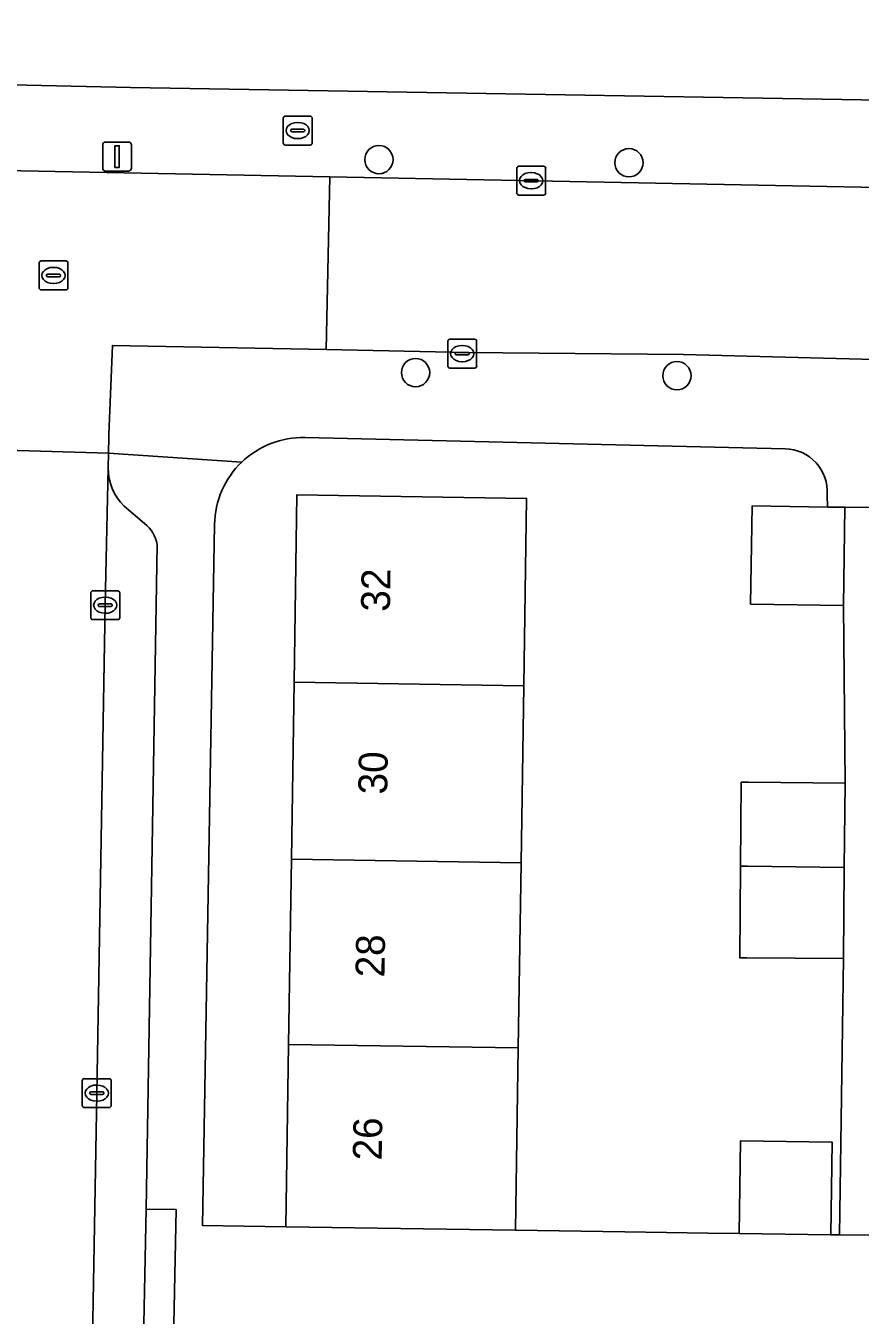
# Model space of a CAD drawing. Extents: x 160023 to 161302, y 384750 to 385707.
# Drawn here: x 160677 to 160705.86, y 385100.65 to 385145.26 of the extents above; entities that cross this region are included whole.
import ezdxf

# ---------------------------------------------------------------- set-up
doc = ezdxf.new("R2010")
doc.units = 0
for name, color, linetype in [('IMGEO_Boom', 7, 'Continuous'), ('IMGEO_Brandkraan', 7, 'Continuous'), ('IMGEO_Erf', 7, 'Continuous'), ('IMGEO_Kolk', 7, 'Continuous'), ('IMGEO_Lichtmast', 7, 'Continuous'), ('IMGEO_Pand', 7, 'Continuous'), ('IMGEO_Pand_nummerreeks', 7, 'Continuous'), ('IMGEO_Parkeervlak_open', 7, 'Continuous'), ('IMGEO_Rijbaan_lokaal_open', 7, 'Continuous'), ('IMGEO_Rioolput', 7, 'Continuous'), ('IMGEO_Voetpad_open', 7, 'Continuous')]:
    doc.layers.add(name, color=color, linetype=linetype)

msp = doc.modelspace()

# ---------------------------------------------------------------- linework, layer by layer
at = {"layer": 'IMGEO_Boom'}
for centre in [(160689.213, 385140.631), (160697.86, 385140.524), (160690.479, 385133.262), (160699.52, 385133.156)]:
    msp.add_circle(centre, 0.489, dxfattribs=at)
at = {"layer": 'IMGEO_Brandkraan'}
for p, q in [((160685.903, 385141.21), (160685.903, 385142.062)), ((160685.978, 385142.136), (160686.83, 385142.136)), ((160686.391, 385141.916), (160686.416, 385141.916)), ((160686.904, 385142.062), (160686.904, 385141.21)), ((160686.162, 385141.63), (160686.162, 385141.642)), ((160686.6, 385141.593), (160686.202, 385141.593)), ((160686.205, 385141.679), (160686.603, 385141.679)), ((160686.414, 385141.356), (160686.389, 385141.356)), ((160686.646, 385141.642), (160686.646, 385141.63)), ((160686.83, 385141.136), (160685.978, 385141.136))]:
    msp.add_line(p, q, dxfattribs=at)
for points in [[(160685.903, 385141.21), (160685.903, 385142.062)], [(160685.978, 385142.136), (160686.83, 385142.136)], [(160686.904, 385142.062), (160686.904, 385141.21)], [(160686.83, 385141.136), (160685.978, 385141.136)]]:
    msp.add_lwpolyline(points, dxfattribs=at)
for centre, radius, start, end in [((160685.98, 385142.06), 0.0765, 91.552, 178.448), ((160685.98, 385142.06), 0.0765, 91.552, 178.448), ((160686.828, 385142.06), 0.0765, 1.552, 88.448), ((160686.828, 385142.06), 0.0765, 1.552, 88.448), ((160686.202, 385141.639), 0.0403, 85.8775, 175.7526), ((160686.199, 385141.629), 0.0366, 178.938, 274.7102), ((160686.603, 385141.636), 0.043, 264.8664, 352.4533), ((160686.607, 385141.641), 0.0386, 1.7309, 96.639), ((160685.98, 385141.212), 0.0765, 181.552, 268.448), ((160685.98, 385141.212), 0.0765, 181.552, 268.448), ((160686.828, 385141.212), 0.0765, 271.552, 358.448), ((160686.828, 385141.212), 0.0765, 271.552, 358.448)]:
    msp.add_arc(centre, radius, start, end, dxfattribs=at)
for centre, major_axis, ratio, start_param, end_param in [((160686.39, 385141.636), (-0.387, 0.002), 0.722429, 4.712389, 7.853982), ((160686.415, 385141.636), (-0.39, 0.002), 0.717154, 1.570796, 4.712389)]:
    msp.add_ellipse(centre, major_axis=major_axis, ratio=ratio, start_param=start_param, end_param=end_param, dxfattribs=at)
at = {"layer": 'IMGEO_Erf'}
for points in [[(160668.816, 385143.392), (160680.618, 385143.126), (160718.889, 385142.48), (160718.898, 385154.595)], [(160703.265, 385130.628), (160686.656, 385131.016)], [(160683.527, 385128.01), (160683.116, 385103.752), (160685.994, 385103.713), (160686.088, 385110.024), (160686.184, 385116.425), (160686.276, 385122.548), (160686.373, 385129.03), (160694.319, 385128.911), (160694.222, 385122.429), (160694.13, 385116.306), (160694.034, 385109.905), (160693.94, 385103.594), (160697.715, 385103.538), (160700.595, 385103.495), (160701.674, 385103.478), (160701.722, 385106.689), (160704.885, 385106.642), (160704.837, 385103.431), (160705.14, 385103.43), (160705.282, 385112.99), (160701.938, 385113.019), (160701.692, 385113.021), (160701.719, 385116.193), (160701.744, 385119.09), (160701.99, 385119.088)], [(160701.99, 385119.088), (160705.334, 385119.059), (160705.279, 385125.203), (160702.066, 385125.252), (160702.117, 385128.65), (160704.723, 385128.611), (160704.718, 385129.042)]]:
    msp.add_lwpolyline(points, dxfattribs=at)
for centre, radius, start, end in [((160686.584, 385127.961), 3.056, 88.645, 133.8711), ((160703.23, 385129.137), 1.491, 356.3361, 88.6521), ((160686.58, 385127.961), 3.053, 133.8138, 179.0782)]:
    msp.add_arc(centre, radius, start, end, dxfattribs=at)
at = {"layer": 'IMGEO_Kolk'}
for p, q in [((160694.053, 385140.402), (160694.905, 385140.402)), ((160693.978, 385139.476), (160693.978, 385140.328)), ((160694.28, 385139.945), (160694.678, 385139.945)), ((160694.466, 385140.182), (160694.491, 385140.182)), ((160694.979, 385140.328), (160694.979, 385139.476)), ((160694.237, 385139.896), (160694.237, 385139.908)), ((160694.675, 385139.859), (160694.277, 385139.859)), ((160694.489, 385139.622), (160694.464, 385139.622)), ((160694.721, 385139.908), (160694.721, 385139.896)), ((160694.905, 385139.402), (160694.053, 385139.402)), ((160691.592, 385133.493), (160691.592, 385134.345)), ((160691.667, 385134.419), (160692.519, 385134.419)), ((160692.08, 385134.199), (160692.105, 385134.199)), ((160692.593, 385134.345), (160692.593, 385133.493)), ((160691.851, 385133.913), (160691.851, 385133.925)), ((160692.289, 385133.876), (160691.891, 385133.876)), ((160691.894, 385133.962), (160692.292, 385133.962)), ((160692.335, 385133.925), (160692.335, 385133.913)), ((160692.519, 385133.419), (160691.667, 385133.419)), ((160692.103, 385133.639), (160692.078, 385133.639)), ((160679.321, 385125.716), (160680.173, 385125.716)), ((160679.246, 385124.79), (160679.246, 385125.642)), ((160679.505, 385125.21), (160679.505, 385125.222)), ((160679.548, 385125.259), (160679.946, 385125.259)), ((160679.734, 385125.496), (160679.759, 385125.496)), ((160679.989, 385125.222), (160679.989, 385125.21)), ((160680.247, 385125.642), (160680.247, 385124.79)), ((160679.943, 385125.173), (160679.545, 385125.173)), ((160679.757, 385124.936), (160679.732, 385124.936)), ((160680.173, 385124.716), (160679.321, 385124.716)), ((160678.954, 385107.91), (160678.954, 385108.762)), ((160679.029, 385108.836), (160679.881, 385108.836)), ((160679.955, 385108.762), (160679.955, 385107.91)), ((160679.213, 385108.33), (160679.213, 385108.342)), ((160679.651, 385108.293), (160679.253, 385108.293)), ((160679.256, 385108.379), (160679.654, 385108.379)), ((160679.442, 385108.616), (160679.467, 385108.616)), ((160679.697, 385108.342), (160679.697, 385108.33)), ((160679.881, 385107.836), (160679.029, 385107.836)), ((160679.465, 385108.056), (160679.44, 385108.056))]:
    msp.add_line(p, q, dxfattribs=at)
for points in [[(160694.053, 385140.402), (160694.905, 385140.402)], [(160693.978, 385139.476), (160693.978, 385140.328)], [(160694.979, 385140.328), (160694.979, 385139.476)], [(160694.905, 385139.402), (160694.053, 385139.402)], [(160691.592, 385133.493), (160691.592, 385134.345)], [(160691.667, 385134.419), (160692.519, 385134.419)], [(160692.593, 385134.345), (160692.593, 385133.493)], [(160692.519, 385133.419), (160691.667, 385133.419)], [(160679.321, 385125.716), (160680.173, 385125.716)], [(160679.246, 385124.79), (160679.246, 385125.642)], [(160680.247, 385125.642), (160680.247, 385124.79)], [(160680.173, 385124.716), (160679.321, 385124.716)], [(160678.954, 385107.91), (160678.954, 385108.762)], [(160679.029, 385108.836), (160679.881, 385108.836)], [(160679.955, 385108.762), (160679.955, 385107.91)], [(160679.881, 385107.836), (160679.029, 385107.836)]]:
    msp.add_lwpolyline(points, dxfattribs=at)
for centre, radius, start, end in [((160694.055, 385140.326), 0.0765, 91.552, 178.448), ((160694.055, 385140.326), 0.0765, 91.552, 178.448), ((160694.903, 385140.326), 0.0765, 1.552, 88.448), ((160694.903, 385140.326), 0.0765, 1.552, 88.448), ((160694.277, 385139.905), 0.0403, 85.8775, 175.7526), ((160694.682, 385139.907), 0.0386, 1.7309, 96.639), ((160694.274, 385139.895), 0.0366, 178.938, 274.7102), ((160694.678, 385139.902), 0.043, 264.8664, 352.4533), ((160694.055, 385139.478), 0.0765, 181.552, 268.448), ((160694.055, 385139.478), 0.0765, 181.552, 268.448), ((160694.903, 385139.478), 0.0765, 271.552, 358.448), ((160694.903, 385139.478), 0.0765, 271.552, 358.448), ((160691.669, 385134.343), 0.0765, 91.552, 178.448), ((160691.669, 385134.343), 0.0765, 91.552, 178.448), ((160692.517, 385134.343), 0.0765, 1.552, 88.448), ((160692.517, 385134.343), 0.0765, 1.552, 88.448), ((160691.891, 385133.922), 0.0403, 85.8775, 175.7526), ((160691.888, 385133.912), 0.0366, 178.938, 274.7102), ((160692.292, 385133.919), 0.043, 264.8664, 352.4533), ((160692.296, 385133.924), 0.0386, 1.7309, 96.639), ((160691.669, 385133.495), 0.0765, 181.552, 268.448), ((160691.669, 385133.495), 0.0765, 181.552, 268.448), ((160692.517, 385133.495), 0.0765, 271.552, 358.448), ((160692.517, 385133.495), 0.0765, 271.552, 358.448), ((160679.323, 385125.64), 0.0765, 91.552, 178.448), ((160679.323, 385125.64), 0.0765, 91.552, 178.448), ((160680.171, 385125.64), 0.0765, 1.552, 88.448), ((160680.171, 385125.64), 0.0765, 1.552, 88.448), ((160679.545, 385125.219), 0.0403, 85.8775, 175.7526), ((160679.95, 385125.221), 0.0386, 1.7309, 96.639), ((160679.323, 385124.792), 0.0765, 181.552, 268.448), ((160679.323, 385124.792), 0.0765, 181.552, 268.448), ((160679.542, 385125.209), 0.0366, 178.938, 274.7102), ((160679.946, 385125.216), 0.043, 264.8664, 352.4533), ((160680.171, 385124.792), 0.0765, 271.552, 358.448), ((160680.171, 385124.792), 0.0765, 271.552, 358.448), ((160679.031, 385108.76), 0.0765, 91.552, 178.448), ((160679.031, 385108.76), 0.0765, 91.552, 178.448), ((160679.879, 385108.76), 0.0765, 1.552, 88.448), ((160679.879, 385108.76), 0.0765, 1.552, 88.448), ((160679.253, 385108.339), 0.0403, 85.8775, 175.7526), ((160679.25, 385108.329), 0.0366, 178.938, 274.7102), ((160679.654, 385108.336), 0.043, 264.8664, 352.4533), ((160679.658, 385108.341), 0.0386, 1.7309, 96.639), ((160679.031, 385107.912), 0.0765, 181.552, 268.448), ((160679.031, 385107.912), 0.0765, 181.552, 268.448), ((160679.879, 385107.912), 0.0765, 271.552, 358.448), ((160679.879, 385107.912), 0.0765, 271.552, 358.448)]:
    msp.add_arc(centre, radius, start, end, dxfattribs=at)
for centre, major_axis, ratio, start_param, end_param in [((160694.465, 385139.902), (-0.387, 0.002), 0.722429, 4.712389, 7.853982), ((160694.49, 385139.902), (-0.39, 0.002), 0.717154, 1.570796, 4.712389), ((160692.079, 385133.919), (-0.387, 0.002), 0.722429, 4.712389, 7.853982), ((160692.104, 385133.919), (-0.39, 0.002), 0.717154, 1.570796, 4.712389), ((160679.733, 385125.216), (-0.387, 0.002), 0.722429, 4.712389, 7.853982), ((160679.758, 385125.216), (-0.39, 0.002), 0.717154, 1.570796, 4.712389), ((160679.441, 385108.336), (-0.387, 0.002), 0.722429, 4.712389, 7.853982), ((160679.466, 385108.336), (-0.39, 0.002), 0.717154, 1.570796, 4.712389)]:
    msp.add_ellipse(centre, major_axis=major_axis, ratio=ratio, start_param=start_param, end_param=end_param, dxfattribs=at)
at = {"layer": 'IMGEO_Lichtmast'}
for p, q in [((160679.661, 385140.337), (160679.661, 385141.137)), ((160679.661, 385141.137), (160679.661, 385140.337)), ((160679.761, 385141.237), (160680.551, 385141.237)), ((160680.551, 385141.237), (160679.761, 385141.237)), ((160680.651, 385141.137), (160680.651, 385140.337)), ((160680.651, 385140.337), (160680.651, 385141.137)), ((160680.551, 385140.237), (160679.761, 385140.237)), ((160679.761, 385140.237), (160680.551, 385140.237))]:
    msp.add_line(p, q, dxfattribs=at)
msp.add_lwpolyline([(160680.081, 385141.112), (160680.231, 385141.112), (160680.231, 385140.362), (160680.081, 385140.362), (160680.081, 385141.112)], dxfattribs=at)
for centre, start, end in [((160679.761, 385141.137), 90, 180), ((160679.761, 385141.137), 90, 180), ((160680.551, 385141.137), 0, 90), ((160680.551, 385141.137), 360, 90), ((160679.761, 385140.337), 180, 270), ((160679.761, 385140.337), 180, 270), ((160680.551, 385140.337), 270, 0), ((160680.551, 385140.337), 270, 0)]:
    msp.add_arc(centre, 0.1, start, end, dxfattribs=at)
at = {"layer": 'IMGEO_Pand'}
for points in [[(160694.222, 385122.429), (160694.319, 385128.911), (160686.373, 385129.03), (160686.276, 385122.548)], [(160704.723, 385128.611), (160702.117, 385128.65), (160702.066, 385125.252), (160705.279, 385125.203), (160705.33, 385128.602)], [(160686.276, 385122.548), (160686.184, 385116.425), (160694.13, 385116.306), (160694.222, 385122.429)], [(160705.334, 385119.059), (160701.99, 385119.088), (160701.744, 385119.09), (160701.719, 385116.193), (160701.965, 385116.189), (160705.309, 385116.139)], [(160694.034, 385109.905), (160694.13, 385116.306), (160686.184, 385116.425), (160686.088, 385110.024)], [(160705.309, 385116.139), (160701.965, 385116.189), (160701.719, 385116.193), (160701.692, 385113.021), (160701.938, 385113.019), (160705.282, 385112.99)], [(160693.94, 385103.594), (160694.034, 385109.905), (160686.088, 385110.024), (160685.994, 385103.713)], [(160704.837, 385103.431), (160704.885, 385106.642), (160701.722, 385106.689), (160701.674, 385103.478)]]:
    msp.add_lwpolyline(points, close=True, dxfattribs=at)
at = {"layer": 'IMGEO_Parkeervlak_open'}
for points in [[(160679.847, 385129.968), (160679.745, 385125.241), (160679.452, 385108.309), (160678.814, 385071.719), (160680.562, 385071.689), (160681.044, 385098.648), (160681.162, 385104.326), (160681.548, 385127.317)], [(160681.109, 385128.047), (160680.399, 385128.643)]]:
    msp.add_lwpolyline(points, dxfattribs=at)
for centre, radius, start, end in [((160681.744, 385129.981), 1.898, 180.3928, 224.8408), ((160680.289, 385127.057), 1.285, 11.6669, 50.3759)]:
    msp.add_arc(centre, radius, start, end, dxfattribs=at)
at = {"layer": 'IMGEO_Rijbaan_lokaal_open'}
for points in [[(160679.867, 385131.047), (160679.87, 385131.125), (160679.996, 385134.203), (160687.39, 385134.058), (160687.51, 385140.037), (160673.848, 385140.301), (160669.833, 385140.397), (160669.714, 385134.443), (160676.398, 385134.302), (160676.342, 385131.18), (160676.331, 385130.575), (160679.856, 385130.476)], [(160679.856, 385130.476), (160676.331, 385130.575), (160676.323, 385130.156), (160676.225, 385125.409), (160675.633, 385089.529), (160675.383, 385076.509), (160675.31, 385071.78), (160678.814, 385071.719), (160679.452, 385108.309), (160679.745, 385125.241), (160679.847, 385129.968)]]:
    msp.add_lwpolyline(points, close=True, dxfattribs=at)
msp.add_lwpolyline([(160718.855, 385139.532), (160715.967, 385139.486), (160687.51, 385140.037), (160687.39, 385134.058), (160692.248, 385133.963), (160699.748, 385133.884), (160712.957, 385133.545), (160716.477, 385133.494)], dxfattribs=at)
at = {"layer": 'IMGEO_Rioolput'}
for p, q in [((160677.457, 385136.198), (160677.457, 385137.05)), ((160677.532, 385137.124), (160678.384, 385137.124)), ((160677.945, 385136.904), (160677.97, 385136.904)), ((160678.458, 385137.05), (160678.458, 385136.198)), ((160677.716, 385136.618), (160677.716, 385136.63)), ((160678.154, 385136.581), (160677.756, 385136.581)), ((160677.759, 385136.667), (160678.157, 385136.667)), ((160678.2, 385136.63), (160678.2, 385136.618)), ((160678.384, 385136.124), (160677.532, 385136.124)), ((160677.968, 385136.344), (160677.943, 385136.344))]:
    msp.add_line(p, q, dxfattribs=at)
for points in [[(160677.457, 385136.198), (160677.457, 385137.05)], [(160677.532, 385137.124), (160678.384, 385137.124)], [(160678.458, 385137.05), (160678.458, 385136.198)], [(160678.384, 385136.124), (160677.532, 385136.124)]]:
    msp.add_lwpolyline(points, dxfattribs=at)
for centre, radius, start, end in [((160677.534, 385137.048), 0.0765, 91.552, 178.448), ((160677.534, 385137.048), 0.0765, 91.552, 178.448), ((160678.382, 385137.048), 0.0765, 1.552, 88.448), ((160678.382, 385137.048), 0.0765, 1.552, 88.448), ((160677.756, 385136.627), 0.0403, 85.8775, 175.7526), ((160677.753, 385136.617), 0.0366, 178.938, 274.7102), ((160678.157, 385136.624), 0.043, 264.8664, 352.4533), ((160678.161, 385136.629), 0.0386, 1.7309, 96.639), ((160677.534, 385136.2), 0.0765, 181.552, 268.448), ((160677.534, 385136.2), 0.0765, 181.552, 268.448), ((160678.382, 385136.2), 0.0765, 271.552, 358.448), ((160678.382, 385136.2), 0.0765, 271.552, 358.448)]:
    msp.add_arc(centre, radius, start, end, dxfattribs=at)
for centre, major_axis, ratio, start_param, end_param in [((160677.944, 385136.624), (-0.387, 0.002), 0.722429, 4.712389, 7.853982), ((160677.969, 385136.624), (-0.39, 0.002), 0.717154, 1.570796, 4.712389)]:
    msp.add_ellipse(centre, major_axis=major_axis, ratio=ratio, start_param=start_param, end_param=end_param, dxfattribs=at)
at = {"layer": 'IMGEO_Voetpad_open'}
for points in [[(160764.612, 385145.913), (160765.359, 385145.99), (160765.086, 385150.086), (160728.737, 385143.493), (160724.483, 385142.891), (160718.889, 385142.48), (160680.618, 385143.126)], [(160680.618, 385143.126), (160668.816, 385143.392), (160667.298, 385143.426), (160654.265, 385143.719), (160628.008, 385144.178), (160627.726, 385141.4), (160669.833, 385140.397), (160673.848, 385140.301), (160687.51, 385140.037), (160715.967, 385139.486), (160718.855, 385139.532)], [(160716.477, 385133.494), (160712.957, 385133.545), (160699.748, 385133.884), (160692.248, 385133.963), (160687.39, 385134.058), (160679.996, 385134.203), (160679.87, 385131.125), (160679.867, 385131.047), (160679.856, 385130.476), (160684.466, 385130.164)], [(160686.656, 385131.016), (160703.265, 385130.628)], [(160684.466, 385130.164), (160679.856, 385130.476), (160679.847, 385129.968)], [(160704.718, 385129.042), (160704.723, 385128.611), (160705.33, 385128.602), (160706.873, 385128.592), (160707.503, 385128.583), (160707.501, 385128.926)], [(160680.399, 385128.643), (160681.109, 385128.047)], [(160706.463, 385103.423), (160705.14, 385103.43), (160704.837, 385103.431), (160701.674, 385103.478), (160700.595, 385103.495), (160697.715, 385103.538), (160693.94, 385103.594), (160685.994, 385103.713), (160683.116, 385103.752), (160683.527, 385128.01)], [(160681.548, 385127.317), (160681.162, 385104.326), (160682.202, 385104.305), (160682.085, 385098.627), (160681.044, 385098.648), (160680.562, 385071.689), (160680.512, 385068.909), (160679.773, 385027.58)]]:
    msp.add_lwpolyline(points, dxfattribs=at)
for points in [[(160706.577, 385116.576), (160706.602, 385119.376), (160706.606, 385119.769), (160706.775, 385119.767), (160706.822, 385125.194), (160706.873, 385128.592), (160705.33, 385128.602), (160705.279, 385125.203), (160705.334, 385119.059), (160705.309, 385116.139), (160705.282, 385112.99), (160705.14, 385103.43), (160706.463, 385103.423), (160706.511, 385106.601), (160706.549, 385113.307)], [(160681.044, 385098.648), (160682.085, 385098.627), (160682.202, 385104.305), (160681.162, 385104.326)]]:
    msp.add_lwpolyline(points, close=True, dxfattribs=at)
for centre, radius, start, end in [((160686.584, 385127.961), 3.056, 88.645, 133.8711), ((160703.23, 385129.137), 1.491, 356.3361, 88.6521), ((160686.58, 385127.961), 3.053, 133.8138, 179.0782), ((160681.744, 385129.981), 1.898, 180.3928, 224.8408), ((160680.289, 385127.057), 1.285, 11.6669, 50.3759)]:
    msp.add_arc(centre, radius, start, end, dxfattribs=at)

# ---------------------------------------------------------------- texts
at = {"layer": 'IMGEO_Pand_nummerreeks'}
for s, p in [('32', (160689.592, 385124.987)), ('30', (160689.498, 385118.664)), ('28', (160689.403, 385112.334)), ('26', (160689.308, 385106.002))]:
    msp.add_text(s, height=1, rotation=89.1423, dxfattribs=at).set_placement(p)

doc.saveas('drawing.dxf')
